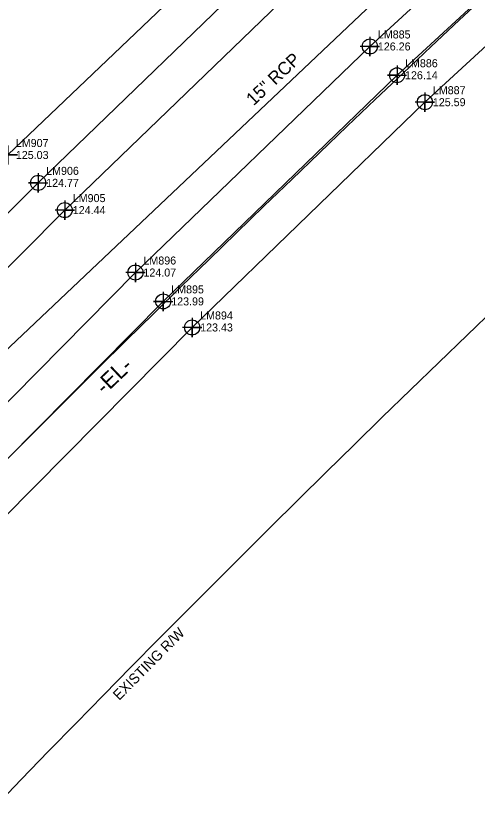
# Model space of a CAD drawing. Extents: x 2262665 to 2270527, y 505476 to 514960.
# Drawn here: x 2264003.5 to 2264147.5, y 506981.6 to 507231.5 of the extents above; entities that cross this region are included whole.
import ezdxf

# ---------------------------------------------------------------- set-up
doc = ezdxf.new("R2010")
doc.units = 0
for name, color, linetype in [('Exist Horizontal Alignment', 7, 'Continuous'), ('Exist Horizontal Alignment Direction Label', 7, 'Continuous'), ('Exist Right of Way Control of Access Line', 7, 'Continuous'), ('Exist Right of Way Control of Access Line Text', 7, 'Continuous'), ('Exist Roads EOP', 7, 'Continuous'), ('Exist Roads EOP Cogo Elevation', 7, 'Continuous'), ('Exist Roads EOP Cogo Number', 7, 'Continuous'), ('Exist Roads EOP Cogo Point CELL', 7, 'Continuous'), ('Exist Roads EOT', 7, 'Continuous'), ('Exist Roads EOT Cogo Elevation', 7, 'Continuous'), ('Exist Roads EOT Cogo Number', 7, 'Continuous'), ('Exist Roads EOT Cogo Point CELL', 7, 'Continuous'), ('Exist Structure Minor Pipes RCP 15 Inch', 7, 'Continuous'), ('Exist Structure Minor Pipes RCP 15 Inch Text', 7, 'Continuous')]:
    doc.layers.add(name, color=color, linetype=linetype)

msp = doc.modelspace()

# ---------------------------------------------------------------- linework, layer by layer
at = {"layer": 'Exist Horizontal Alignment'}
msp.add_arc((2268061.07, 503049.99), 5730, 127.616931, 143.020357, dxfattribs=at)
at = {"layer": 'Exist Right of Way Control of Access Line'}
for radius, start, end in [(5830, 127.616931, 136.535841), (5630, 127.61693, 143.64618)]:
    msp.add_arc((2268046.88, 503073.7), radius, start, end, dxfattribs=at)
at = {"layer": 'Exist Roads EOP'}
for points in [[(2263431.28, 506536.92), (2263504.18, 506632.38), (2263573.42, 506719.36), (2263653.32, 506814.81), (2263719.57, 506890.44), (2263791.35, 506970.28), (2263862.84, 507046.6), (2263934.04, 507120.43), (2264000.92, 507188.05), (2264078.44, 507262.04), (2264154.29, 507332.27), (2264223.1, 507393.92), (2264268.87, 507433.64), (2264347.62, 507500.85), (2264430.75, 507568.3)], [(2263469.14, 506547.06), (2263523.2, 506617.87), (2263591.52, 506703.39), (2263671.63, 506798.32), (2263737.3, 506873.35), (2263809.43, 506953.36), (2263881.91, 507030.97), (2263950.99, 507102.74), (2264018.71, 507170.83), (2264094.67, 507244.07), (2264171.61, 507314.81), (2264239.42, 507375.15), (2264284.05, 507413.89), (2264363.42, 507481.09), (2264445.71, 507547.48)], [(2264462.22, 507524.39), (2264380.14, 507457.38), (2264302.14, 507390.91), (2264258.09, 507352.21), (2264191.46, 507293.09), (2264114.06, 507221.95), (2264040.8, 507151.34), (2263971.96, 507081.7), (2263902.78, 507009.86), (2263830.77, 506933.12), (2263758.25, 506852.96), (2263691.26, 506776.11), (2263614.79, 506683.99), (2263546.95, 506598.71), (2263491.29, 506528.51)], [(2263566.07, 506582.9), (2263633.6, 506668.21), (2263710.29, 506760.44), (2263776.61, 506836.54), (2263847.65, 506915.01), (2263920.6, 506992.86), (2263989.46, 507064.47), (2264058.52, 507134.18), (2264131.25, 507204.54), (2264208.6, 507275.8), (2264272.18, 507332.47), (2264317.94, 507372.43), (2264394.76, 507438.02), (2264476.1, 507504.56)]]:
    msp.add_lwpolyline(points, dxfattribs=at)
at = {"layer": 'Exist Roads EOP Cogo Point CELL'}
for points in [[(2264114.06, 507224.95), (2264114.06, 507218.95), (2264114.06, 507221.95), (2264117.06, 507221.95), (2264111.06, 507221.95)], [(2264131.25, 507207.54), (2264131.25, 507201.54), (2264131.25, 507204.54), (2264134.25, 507204.54), (2264128.25, 507204.54)], [(2264000.92, 507191.05), (2264000.92, 507185.05), (2264000.92, 507188.05), (2264003.92, 507188.05), (2263997.92, 507188.05)], [(2264018.71, 507173.83), (2264018.71, 507167.83), (2264018.71, 507170.83), (2264021.71, 507170.83), (2264015.71, 507170.83)], [(2264040.8, 507154.34), (2264040.8, 507148.34), (2264040.8, 507151.34), (2264043.8, 507151.34), (2264037.8, 507151.34)], [(2264058.52, 507137.18), (2264058.52, 507131.18), (2264058.52, 507134.18), (2264061.52, 507134.18), (2264055.52, 507134.18)]]:
    msp.add_lwpolyline(points, dxfattribs=at)
for centre in [(2264114.06, 507221.95), (2264131.25, 507204.54), (2264018.71, 507170.83), (2264040.8, 507151.34), (2264058.52, 507134.18)]:
    msp.add_circle(centre, 2.34, dxfattribs=at)
at = {"layer": 'Exist Roads EOT'}
for points in [[(2262974.67, 505890.18), (2263029.96, 505977.46), (2263085.9, 506053.49), (2263144.56, 506130.39), (2263201.7, 506208.4), (2263259.29, 506286.49), (2263319.47, 506367.72), (2263384.67, 506453.96), (2263441.56, 506530.42), (2263514.19, 506624.81), (2263582.48, 506711.18), (2263662.29, 506806.28), (2263728.31, 506881.99), (2263800.44, 506961.7), (2263872.73, 507038.89), (2263943.04, 507111.74), (2264010.4, 507179.35), (2264086.35, 507252.71), (2264163.91, 507324.08), (2264231.29, 507384.52), (2264276.65, 507423.96), (2264355.6, 507490.59), (2264438.39, 507557.92)], [(2263556.15, 506590.57), (2263624.13, 506675.94), (2263700.55, 506768.22), (2263767.45, 506844.48), (2263838.89, 506923.58), (2263911.63, 507001.22), (2263980.65, 507072.87), (2264049.48, 507142.32), (2264122.55, 507212.96), (2264199.88, 507284.19), (2264264.92, 507342.07), (2264310.29, 507381.92), (2264387.25, 507447.54), (2264469.24, 507514.31)]]:
    msp.add_lwpolyline(points, dxfattribs=at)
at = {"layer": 'Exist Roads EOT Cogo Point CELL'}
for points in [[(2264122.55, 507215.96), (2264122.55, 507209.96), (2264122.55, 507212.96), (2264119.55, 507212.96), (2264125.55, 507212.96)], [(2264010.4, 507182.35), (2264010.4, 507176.35), (2264010.4, 507179.35), (2264007.4, 507179.35), (2264013.4, 507179.35)], [(2264049.48, 507145.32), (2264049.48, 507139.32), (2264049.48, 507142.32), (2264046.48, 507142.32), (2264052.48, 507142.32)]]:
    msp.add_lwpolyline(points, dxfattribs=at)
for centre in [(2264122.55, 507212.96), (2264010.4, 507179.35), (2264049.48, 507142.32)]:
    msp.add_circle(centre, 2.34, dxfattribs=at)
at = {"layer": 'Exist Structure Minor Pipes RCP 15 Inch'}
msp.add_line((2263936.36, 507066.49), (2264284.19, 507395.68), dxfattribs=at)

# ---------------------------------------------------------------- texts
at = {"layer": 'Exist Horizontal Alignment Direction Label'}
msp.add_text('-EL-', height=5, rotation=43.4119, dxfattribs=at).set_placement((2264031.11, 507113.03))
at = {"layer": 'Exist Right of Way Control of Access Line Text'}
msp.add_text('EXISTING R/W', height=3.2, rotation=45.3232, dxfattribs=at).set_placement((2264035.71, 507017.51))
at = {"layer": 'Exist Roads EOP Cogo Elevation'}
for s, p in [('126.26', (2264116.56, 507220.7)), ('125.59', (2264133.75, 507203.29)), ('125.03', (2264003.42, 507186.8)), ('124.44', (2264021.21, 507169.58)), ('124.07', (2264043.3, 507150.09)), ('123.43', (2264061.02, 507132.93))]:
    msp.add_text(s, height=2.5, dxfattribs=at).set_placement(p)
at = {"layer": 'Exist Roads EOP Cogo Number'}
for s, p in [('LM885', (2264116.56, 507224.45)), ('LM887', (2264133.75, 507207.04)), ('LM907', (2264003.42, 507190.55)), ('LM905', (2264021.21, 507173.33)), ('LM896', (2264043.3, 507153.84)), ('LM894', (2264061.02, 507136.68))]:
    msp.add_text(s, height=2.5, dxfattribs=at).set_placement(p)
at = {"layer": 'Exist Roads EOT Cogo Elevation'}
for s, p in [('126.14', (2264125.05, 507211.71)), ('124.77', (2264012.9, 507178.1)), ('123.99', (2264051.98, 507141.07))]:
    msp.add_text(s, height=2.5, dxfattribs=at).set_placement(p)
at = {"layer": 'Exist Roads EOT Cogo Number'}
for s, p in [('LM886', (2264125.05, 507215.46)), ('LM906', (2264012.9, 507181.85)), ('LM895', (2264051.98, 507144.82))]:
    msp.add_text(s, height=2.5, dxfattribs=at).set_placement(p)
at = {"layer": 'Exist Structure Minor Pipes RCP 15 Inch Text'}
msp.add_text('15" RCP', height=4, rotation=43.4236, dxfattribs=at).set_placement((2264077.71, 507203.25))

doc.saveas('drawing.dxf')
